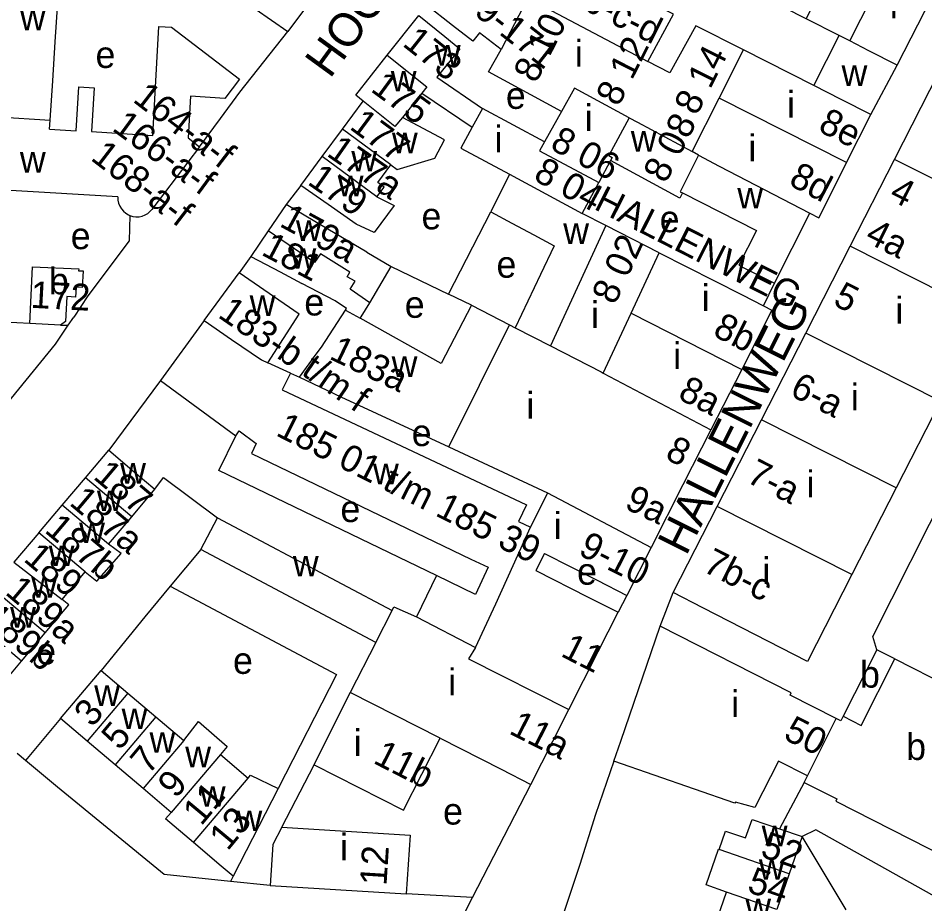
# Model space of a CAD drawing. Extents: x 159700 to 161346, y 381730 to 382922.
# Drawn here: x 160560.5 to 160696.5, y 382225.6 to 382358.4 of the extents above; entities that cross this region are included whole.
import ezdxf

# ---------------------------------------------------------------- set-up
doc = ezdxf.new("R2010")
doc.units = 0
for name, color, linetype in [('BLT_Basislijn', 7, 'Continuous'), ('BLT_Bebouwing', 7, 'Continuous'), ('BLT_Centroide', 7, 'Continuous'), ('BLT_Huisnummer', 7, 'Continuous'), ('BLT_Huisnummer_ tussenligend', 7, 'Continuous'), ('BLT_Huisnummer_reeks', 7, 'Continuous'), ('BLT_Onderverdeling_panden', 7, 'Continuous'), ('BLT_Straatnaam', 7, 'Continuous'), ('BLT_Straatnaam_verkleind', 7, 'Continuous'), ('BLT_Vlakafsluiter', 7, 'Continuous')]:
    doc.layers.add(name, color=color, linetype=linetype)

msp = doc.modelspace()

# ---------------------------------------------------------------- linework, layer by layer
at = {"layer": 'BLT_Basislijn'}
for p, q in [((160602.88, 382333.31), (160600.68, 382330.45)), ((160625.01, 382317.01), (160631.39, 382329.36)), ((160577.24, 382328.83), (160577.17, 382325)), ((160595.37, 382322.67), (160593.62, 382320.22)), ((160616.44, 382321.17), (160625.01, 382317.01)), ((160672.24, 382315.28), (160673.9, 382318.64)), ((160628.47, 382315.34), (160625.01, 382317.01)), ((160568.01, 382312.35), (160568.83, 382313.59)), ((160562.25, 382312.62), (160558.35, 382312.81)), ((160566.13, 382309.54), (160568.01, 382312.35)), ((160566.87, 382312.39), (160568.01, 382312.35)), ((160581.84, 382304.09), (160574.08, 382293.61)), ((160581.01, 382287.79), (160582.32, 382289.51)), ((160582.32, 382289.51), (160590.42, 382283.49)), ((160587.9, 382278.74), (160583.32, 382273.22)), ((160583.32, 382273.22), (160579.51, 382268.63)), ((160656.77, 382267.22), (160658.71, 382272.27)), ((160651.77, 382271.85), (160650.45, 382269.33)), ((160579.51, 382268.63), (160572.95, 382260.6)), ((160566.85, 382253.39), (160561.62, 382247.12)), ((160561.62, 382247.12), (160560.37, 382248.17)), ((160600.02, 382237.13), (160604.89, 382246.45)), ((160678.36, 382243.83), (160674.67, 382236.86)), ((160628.63, 382226.58), (160637.37, 382243.52)), ((160592.76, 382229.77), (160592.36, 382228.99)), ((160598.29, 382228.37), (160592.36, 382228.99)), ((160628.63, 382226.58), (160618.7, 382227.1)), ((160626.18, 382221.83), (160628.63, 382226.58))]:
    msp.add_line(p, q, dxfattribs=at)
for points in [[(160587.71, 382339.1), (160590.84, 382343.35), (160593.72, 382347.3), (160600.95, 382356.39)], [(160577.17, 382325), (160570.97, 382316.74), (160568.83, 382313.59)], [(160551.28, 382295.76), (160554.13, 382295.84), (160556.15, 382297.36), (160566.13, 382309.54)], [(160623.21, 382274.84), (160590.61, 382290.56), (160593.13, 382295.79)], [(160689.26, 382263.71), (160688.64, 382265.69), (160700, 382288.17)], [(160583.32, 382273.22), (160608.24, 382260), (160599.51, 382242.93)], [(160592.36, 382228.99), (160582.41, 382230.02), (160566.4, 382243.11), (160561.62, 382247.12)], [(160649.82, 382247), (160647.05, 382239.03), (160644.72, 382231.5), (160627.46, 382179.87)], [(160700, 382225.56), (160680.12, 382236.72), (160678.04, 382235.69)]]:
    msp.add_lwpolyline(points, dxfattribs=at)
at = {"layer": 'BLT_Bebouwing'}
for p, q in [((160587.06, 382366.06), (160600.95, 382356.39)), ((160692.32, 382351.32), (160700, 382366.37)), ((160566.06, 382354.85), (160566.43, 382360.72)), ((160615.85, 382352.82), (160620.58, 382358.77)), ((160683.62, 382355.77), (160678.68, 382358.29)), ((160601.72, 382357.51), (160601.72, 382357.51)), ((160669.27, 382353.63), (160662.13, 382357.26)), ((160679.8, 382348.29), (160683.62, 382355.77)), ((160565.69, 382348.98), (160566.06, 382354.85)), ((160679.8, 382348.29), (160669.27, 382353.63)), ((160688.36, 382343.94), (160692.32, 382351.32)), ((160691.91, 382337.21), (160698.57, 382350.22)), ((160565.32, 382343.11), (160565.69, 382348.98)), ((160621.03, 382347.16), (160618.12, 382343.5)), ((160621.03, 382347.16), (160628.59, 382342.05)), ((160609.15, 382341.77), (160612.25, 382345.95)), ((160639.45, 382339.85), (160630.12, 382344.84)), ((160641.98, 382344.42), (160639.45, 382339.85)), ((160565.23, 382341.77), (160565.32, 382343.11)), ((160624.45, 382340.17), (160618.12, 382343.5)), ((160684.72, 382336.74), (160688.36, 382343.94)), ((160606.11, 382337.66), (160609.15, 382341.77)), ((160626.89, 382338.88), (160634.17, 382335)), ((160602.88, 382333.31), (160606.11, 382337.66)), ((160649.32, 382337.05), (160647.55, 382333.75)), ((160684.45, 382336.21), (160684.72, 382336.74)), ((160685.26, 382324.2), (160691.91, 382337.21)), ((160600.68, 382330.45), (160597.97, 382326.49)), ((160648.63, 382327.29), (160645.06, 382329.1)), ((160673.9, 382318.64), (160679.21, 382329.15)), ((160656.62, 382323.22), (160648.63, 382327.29)), ((160597.97, 382326.49), (160595.37, 382322.67)), ((160678.61, 382311.19), (160685.26, 382324.2)), ((160612.78, 382323.32), (160616.44, 382321.17)), ((160588.39, 382313.08), (160593.62, 382320.22)), ((160613.22, 382315.71), (160616.44, 382321.17)), ((160608.02, 382315.99), (160603.03, 382318.62)), ((160605.99, 382309.09), (160609.58, 382314.64)), ((160588.39, 382313.08), (160581.84, 382304.09)), ((160671.96, 382298.18), (160678.61, 382311.19)), ((160601.35, 382305.19), (160597.94, 382306.73)), ((160601.35, 382305.19), (160602.7, 382304.58)), ((160669, 382305.74), (160664.39, 382296.68)), ((160602.7, 382304.58), (160608.89, 382301.62)), ((160608.89, 382301.62), (160625.06, 382294.14)), ((160698.81, 382300.99), (160692.16, 382287.98)), ((160665.31, 382285.17), (160671.96, 382298.18)), ((160664.39, 382296.68), (160660.19, 382288.41)), ((160570.59, 382289.49), (160574.08, 382293.61)), ((160567.1, 382285.37), (160570.59, 382289.49)), ((160577.53, 382283.65), (160581.01, 382287.79)), ((160639.89, 382287.22), (160637.33, 382282.08)), ((160660.19, 382288.41), (160655.43, 382279.05)), ((160692.16, 382287.98), (160685.51, 382274.97)), ((160563.6, 382281.25), (160567.1, 382285.37)), ((160658.71, 382272.27), (160665.31, 382285.17)), ((160574.05, 382279.52), (160577.53, 382283.65)), ((160587.9, 382278.74), (160590.42, 382283.49)), ((160590.42, 382283.49), (160609.04, 382273.59)), ((160655.43, 382279.05), (160651.77, 382271.85)), ((160614.12, 382264.8), (160587.9, 382278.74)), ((160567.1, 382271.25), (160570.57, 382275.39)), ((160609.04, 382273.59), (160616.57, 382269.59)), ((160647.46, 382263.43), (160650.45, 382269.33)), ((160560.99, 382262.01), (160564.54, 382266.22)), ((160614.12, 382264.8), (160610.3, 382257.29)), ((160643.06, 382254.74), (160647.46, 382263.43)), ((160691.96, 382262.33), (160689.26, 382263.71)), ((160557.45, 382257.8), (160560.99, 382262.01)), ((160566.85, 382253.39), (160572.95, 382260.6)), ((160572.95, 382260.6), (160576.96, 382257.2)), ((160604.89, 382246.45), (160610.3, 382257.29)), ((160576.96, 382257.2), (160581.16, 382253.64)), ((160570.86, 382249.99), (160566.85, 382253.39)), ((160581.16, 382253.64), (160585.35, 382250.09)), ((160575.06, 382246.44), (160570.86, 382249.99)), ((160590.83, 382248.01), (160595, 382244.48)), ((160579.25, 382242.89), (160575.06, 382246.44)), ((160678.36, 382243.83), (160678.84, 382244.79)), ((160583.45, 382239.33), (160579.25, 382242.89)), ((160599.51, 382242.93), (160592.76, 382229.77)), ((160676.11, 382230.13), (160674.25, 382224.77)), ((160664.82, 382221.92), (160666.71, 382227.38))]:
    msp.add_line(p, q, dxfattribs=at)
for points in [[(160613.78, 382373.63), (160600.95, 382356.39)], [(160678.68, 382358.29), (160672.05, 382361.67)], [(160632.92, 382353.7), (160629.66, 382356.21), (160628.67, 382354.93), (160625.64, 382357.29), (160621.7, 382360.37)], [(160654.94, 382351.91), (160658.76, 382358.99), (160657.27, 382359.74)], [(160620.58, 382358.77), (160624.46, 382355.62), (160626.74, 382353.78), (160623.3, 382349.52), (160630.12, 382344.84)], [(160565.23, 382341.77), (160569.19, 382341.52), (160569.6, 382348.08), (160571.9, 382347.94), (160571.49, 382341.38), (160580.68, 382340.81), (160581.58, 382357.12), (160583.51, 382357.05), (160593.69, 382349.22), (160591.48, 382346.35), (160586.34, 382346.68), (160585.98, 382340.45), (160587.71, 382339.1)], [(160662.13, 382357.26), (160658.21, 382350.18), (160654.94, 382351.91)], [(160612.25, 382345.95), (160611.12, 382346.87), (160615.85, 382352.82)], [(160641.98, 382344.42), (160631.05, 382350.32), (160632.92, 382353.7)], [(160587.71, 382339.1), (160582.47, 382332.22), (160580.56, 382329.71)], [(160616.4, 382336.4), (160617.33, 382335.71), (160622.99, 382337.41), (160624.45, 382340.17)], [(160614.29, 382331.59), (160615.37, 382333.04), (160614.42, 382333.73), (160616.4, 382336.4)], [(160660.1, 382332.18), (160659.72, 382331.43), (160649.32, 382337.05)], [(160679.21, 382329.15), (160680.55, 382328.48), (160684.45, 382336.21)], [(160634.17, 382335), (160631.39, 382329.36)], [(160645.06, 382329.1), (160647.55, 382333.75)], [(160575.46, 382331.59), (160559.35, 382332.54)], [(160614.29, 382331.59), (160616.87, 382330.29), (160613.89, 382326.28), (160611.19, 382327.53), (160606.99, 382330.45), (160602.88, 382333.31)], [(160660.1, 382332.18), (160671.21, 382326.57), (160668.57, 382321.34), (160669.44, 382320.9), (160673.9, 382318.64)], [(160575.46, 382331.59), (160575.47, 382331.11), (160575.57, 382330.65), (160575.74, 382330.21), (160575.98, 382329.8), (160576.28, 382329.44), (160576.65, 382329.14), (160577.06, 382328.9), (160577.24, 382328.83)], [(160577.24, 382328.83), (160577.7, 382328.68), (160578.17, 382328.61), (160578.64, 382328.63), (160579.1, 382328.72), (160579.55, 382328.89), (160579.96, 382329.13), (160580.32, 382329.44), (160580.56, 382329.71)], [(160612.78, 382323.32), (160604.98, 382327.91), (160600.68, 382330.45)], [(160631.39, 382329.36), (160634.55, 382327.66), (160637.84, 382325.89), (160640.88, 382324.26), (160638.82, 382319.94), (160635.03, 382311.97)], [(160595.37, 382322.67), (160599.79, 382320.34), (160603.03, 382318.62)], [(160656.62, 382323.22), (160669.06, 382316.9), (160672.24, 382315.28)], [(160562.25, 382312.62), (160562.65, 382321.12), (160569.58, 382320.8), (160569.56, 382320.52), (160570.23, 382320.49), (160570.11, 382318.02), (160569.19, 382318.06), (160569.12, 382316.58), (160567.79, 382316.64), (160567.62, 382312.93)], [(160597.94, 382306.73), (160602.65, 382314), (160593.62, 382320.22)], [(160609.58, 382314.64), (160609.73, 382314.88), (160608.02, 382315.99)], [(160611.8, 382313.4), (160611.93, 382313.6), (160613.22, 382315.71)], [(160628.47, 382315.34), (160623.91, 382306.62), (160611.8, 382313.4)], [(160628.47, 382315.34), (160634.17, 382312.41)], [(160672.24, 382315.28), (160673.52, 382314.63), (160669, 382305.74)], [(160566.87, 382312.39), (160562.25, 382312.62)], [(160567.62, 382312.93), (160566.87, 382312.39)], [(160634.17, 382312.41), (160635.03, 382311.97)], [(160602.7, 382304.58), (160605.19, 382308.04), (160605.99, 382309.09)], [(160601.35, 382305.19), (160600.11, 382302.65), (160636.74, 382285.45), (160635.53, 382282.94), (160637.33, 382282.08)], [(160581.84, 382304.09), (160593.13, 382295.79)], [(160593.13, 382295.79), (160593.66, 382296.51), (160596.2, 382294.64), (160595.47, 382293.13), (160628.37, 382277.28), (160630.99, 382276.1), (160629.08, 382272.01), (160623.21, 382274.84)], [(160625.06, 382294.14), (160639.89, 382287.22)], [(160574.08, 382293.61), (160577.91, 382290.39), (160581.01, 382287.79)], [(160563.6, 382281.25), (160559.86, 382276.84)], [(160570.57, 382275.39), (160572.32, 382274.01), (160575.94, 382278.12), (160574.05, 382279.52)], [(160639.43, 382278.12), (160638.11, 382275.6), (160638.11, 382275.6), (160645.99, 382271.59), (160650.45, 382269.33)], [(160639.43, 382278.12), (160647.31, 382274.12), (160651.77, 382271.85)], [(160685.51, 382274.97), (160678.86, 382261.97), (160663.16, 382269.99), (160658.71, 382272.27)], [(160623.21, 382274.84), (160620.21, 382268.62)], [(160564.54, 382266.22), (160568.08, 382270.43), (160567.1, 382271.25)], [(160616.57, 382269.59), (160616.85, 382270.15), (160620.21, 382268.62)], [(160649.82, 382247), (160650.85, 382250), (160656.77, 382267.22)], [(160683.18, 382253.4), (160676.27, 382256.91), (160676.43, 382257.23), (160656.77, 382267.22)], [(160689.26, 382263.71), (160684.2, 382253.74)], [(160691.96, 382262.33), (160700, 382258.27)], [(160637.37, 382243.52), (160640.67, 382250), (160643.06, 382254.74)], [(160684.2, 382253.74), (160683.87, 382253.06), (160683.18, 382253.4)], [(160585.35, 382250.09), (160587.53, 382252.97), (160591.87, 382249.21), (160590.83, 382248.01)], [(160604.89, 382246.45), (160618.28, 382239.67), (160623.77, 382250.44)], [(160623.77, 382250.44), (160632.92, 382245.79), (160637.37, 382243.52)], [(160678.84, 382244.79), (160674.5, 382246.99), (160670.97, 382240.04), (160668.07, 382240.88), (160667.95, 382240.73), (160649.82, 382247)], [(160595, 382244.48), (160595.35, 382244.9), (160599.51, 382242.93)], [(160678.36, 382243.83), (160683.26, 382241.34), (160683.09, 382240.99), (160699.8, 382232.5), (160700, 382232.89)], [(160586.79, 382234.79), (160582.61, 382238.34), (160583.45, 382239.33)], [(160665.61, 382233.78), (160666.56, 382236.53), (160669.58, 382235.49), (160670.55, 382238.28), (160674.67, 382236.86)], [(160600.02, 382237.13), (160598.68, 382234.49), (160598.29, 382228.37)], [(160600.02, 382237.13), (160619.26, 382235.93), (160618.7, 382227.1)], [(160674.67, 382236.86), (160678.04, 382235.69), (160676.11, 382230.13)], [(160592.76, 382229.77), (160590.97, 382231.25), (160586.79, 382234.79)], [(160666.71, 382227.38), (160663.69, 382228.47), (160665.54, 382233.8), (160665.61, 382233.78)], [(160598.29, 382228.37), (160618.7, 382227.1)]]:
    msp.add_lwpolyline(points, dxfattribs=at)
at = {"layer": 'BLT_Onderverdeling_panden'}
for p, q in [((160678.68, 382358.29), (160687.81, 382376.33)), ((160685.19, 382354.97), (160694.34, 382373.03)), ((160636.91, 382361.45), (160632.92, 382353.7)), ((160636.91, 382361.45), (160654.94, 382351.91)), ((160685.19, 382354.97), (160683.62, 382355.77)), ((160665.61, 382346.39), (160669.27, 382353.63)), ((160643.92, 382347.92), (160641.98, 382344.42)), ((160652.13, 382343.47), (160643.92, 382347.92)), ((160661.57, 382338.39), (160665.61, 382346.39)), ((160684.72, 382336.74), (160665.61, 382346.39)), ((160630.12, 382344.84), (160628.59, 382342.05)), ((160556.79, 382343.65), (160565.32, 382343.11)), ((160652.13, 382343.47), (160653.39, 382342.8)), ((160616.4, 382336.4), (160609.15, 382341.77)), ((160628.59, 382342.05), (160626.89, 382338.88)), ((160653.39, 382342.8), (160661.57, 382338.39)), ((160614.29, 382331.59), (160606.11, 382337.66)), ((160662.54, 382337.86), (160661.57, 382338.39)), ((160662.54, 382337.86), (160665.62, 382336.21)), ((160665.62, 382336.21), (160679.21, 382329.15)), ((160700, 382333.12), (160691.91, 382337.21)), ((160634.17, 382335), (160645.06, 382329.1)), ((160648.63, 382327.29), (160640.31, 382309.26)), ((160700, 382316.76), (160685.26, 382324.2)), ((160652.41, 382314.17), (160656.62, 382323.22)), ((160648.24, 382305.19), (160652.41, 382314.17)), ((160652.41, 382314.17), (160669, 382305.74)), ((160698.81, 382300.99), (160678.61, 382311.19)), ((160647.93, 382305.35), (160648.24, 382305.19)), ((160648.24, 382305.19), (160664.39, 382296.68)), ((160625.06, 382294.14), (160629.67, 382303.39)), ((160692.16, 382287.98), (160671.96, 382298.18)), ((160577.53, 382283.65), (160570.59, 382289.49)), ((160639.89, 382287.22), (160655.43, 382279.05)), ((160574.05, 382279.52), (160567.1, 382285.37)), ((160685.51, 382274.97), (160665.31, 382285.17)), ((160632.13, 382270.58), (160637.33, 382282.08)), ((160570.57, 382275.39), (160563.6, 382281.25)), ((160559.86, 382276.84), (160567.1, 382271.25)), ((160564.54, 382266.22), (160557.6, 382272.05)), ((160629.09, 382264.07), (160632.13, 382270.58)), ((160620.21, 382268.62), (160629.09, 382264.07)), ((160560.99, 382262.01), (160554.06, 382267.84)), ((160623.77, 382250.44), (160610.3, 382257.29)), ((160576.96, 382257.2), (160570.86, 382249.99)), ((160581.16, 382253.64), (160575.06, 382246.44)), ((160678.84, 382244.79), (160683.18, 382253.4)), ((160585.35, 382250.09), (160579.25, 382242.89)), ((160590.83, 382248.01), (160583.45, 382239.33)), ((160586.79, 382234.79), (160595, 382244.48)), ((160676.11, 382230.13), (160665.61, 382233.78)), ((160674.25, 382224.77), (160666.71, 382227.38))]:
    msp.add_line(p, q, dxfattribs=at)
for points in [[(160692.32, 382351.32), (160688.07, 382353.49), (160685.19, 382354.97)], [(160615.85, 382352.82), (160621.78, 382348.11), (160621.03, 382347.16)], [(160688.36, 382343.94), (160683.9, 382346.21), (160679.8, 382348.29)], [(160618.12, 382343.5), (160616.99, 382342.15), (160612.25, 382345.95)], [(160652.13, 382343.47), (160649.05, 382337.78), (160649.56, 382337.51), (160649.32, 382337.05)], [(160639.45, 382339.85), (160638.7, 382338.49), (160647.55, 382333.75)], [(160662.54, 382337.86), (160659.76, 382332.35), (160660.1, 382332.18)], [(160613.22, 382315.71), (160610.28, 382317.74), (160611.05, 382318.95), (160609.84, 382319.61), (160610.25, 382320.31), (160605.86, 382323.07), (160604.93, 382321.77), (160597.97, 382326.49)], [(160609.58, 382314.64), (160611.8, 382313.4)], [(160588.39, 382313.08), (160592.51, 382310.24), (160597, 382307.15), (160597.94, 382306.73)], [(160629.67, 382303.39), (160634.17, 382312.41)], [(160635.03, 382311.97), (160640.31, 382309.26)], [(160640.31, 382309.26), (160647.93, 382305.35)], [(160614.12, 382264.8), (160616.57, 382269.59)], [(160629.09, 382264.07), (160628.05, 382262.35), (160643.06, 382254.74)], [(160684.2, 382253.74), (160686.9, 382252.36), (160691.96, 382262.33)]]:
    msp.add_lwpolyline(points, dxfattribs=at)
at = {"layer": 'BLT_Vlakafsluiter'}
msp.add_line((160684.64, 382224.72), (160678.04, 382235.69), dxfattribs=at)

# ---------------------------------------------------------------- texts
at = {"layer": 'BLT_Centroide'}
for s, p in [('i', (160691.22, 382358.35)), ('w', (160560.77, 382356.59)), ('i', (160643.99, 382351.1)), ('e', (160572.11, 382350.92)), ('w', (160622.98, 382351.28)), ('w', (160683.97, 382348.24)), ('w', (160616.38, 382347.41)), ('e', (160633.64, 382344.79)), ('i', (160675.8, 382343.45)), ('i', (160645.46, 382341.46)), ('i', (160631.93, 382338.27)), ('w', (160616.55, 382338.15)), ('w', (160652.37, 382338.39)), ('i', (160669.99, 382336.93)), ('w', (160560.77, 382335.23)), ('w', (160610.46, 382335.41)), ('w', (160608.42, 382331.69)), ('w', (160668.34, 382329.86)), ('e', (160620.99, 382326.73)), ('e', (160656.7, 382326.3)), ('w', (160602.16, 382324.99)), ('e', (160568.39, 382323.76)), ('w', (160642.24, 382324.55)), ('w', (160601.34, 382320.83)), ('e', (160632.23, 382319.48)), ('b', (160565.12, 382316.98)), ('i', (160663, 382314.47)), ('w', (160595.22, 382313.75)), ('e', (160603.41, 382313.82)), ('e', (160618.48, 382313.47)), ('i', (160646.41, 382311.92)), ('i', (160692.04, 382312.59)), ('i', (160658.72, 382305.78)), ('w', (160616.51, 382304.62)), ('i', (160685.38, 382299.59)), ('i', (160636.72, 382298.34)), ('e', (160619.52, 382294.24)), ('w', (160575.8, 382288.62)), ('w', (160613.71, 382288.51)), ('i', (160678.73, 382286.56)), ('w', (160572.32, 382284.5)), ('e', (160608.83, 382282.85)), ('i', (160640.81, 382280.31)), ('w', (160569.65, 382279.69)), ('w', (160565.08, 382276.25)), ('w', (160601.7, 382274.7)), ('i', (160672.09, 382273.56)), ('e', (160644.31, 382273.46)), ('w', (160562.48, 382271.53)), ('w', (160559.3, 382267.03)), ('e', (160563.22, 382261.49)), ('e', (160592.72, 382260.09)), ('b', (160686.74, 382258.03)), ('i', (160624.98, 382256.88)), ('w', (160571.91, 382255.3)), ('i', (160667.41, 382253.62)), ('w', (160576.02, 382251.81)), ('i', (160610.83, 382247.76)), ('w', (160580.2, 382248.27)), ('b', (160693.66, 382247.19)), ('w', (160585.56, 382246.09)), ('w', (160587.75, 382240.17)), ('e', (160624.22, 382237.5)), ('w', (160593.25, 382236.52)), ('w', (160672, 382234.25)), ('i', (160608.77, 382232.12)), ('w', (160671.57, 382229.22)), ('w', (160669.54, 382223.34))]:
    msp.add_text(s, height=4, dxfattribs=at).set_placement(p)
at = {"layer": 'BLT_Huisnummer'}
for s, rotation, p in [('173', 321.529, (160617.98, 382354.35)), ('175', 323.7669, (160613.21, 382347.52)), ('8e', 333.204, (160680.27, 382341.54)), ('177', 323.4463, (160610.03, 382341.89)), ('8 08', 63.1977, (160657.62, 382333.49)), ('8 06', 331.8037, (160640.08, 382338.87)), ('177a', 325.1469, (160606.6, 382337.86)), ('8 04', 331.55, (160637.58, 382334.23)), ('8d', 332.1368, (160675.87, 382333.48)), ('179', 325.1469, (160603.73, 382333.59)), ('179a', 331.469, (160599.53, 382327.28)), ('181', 332.1548, (160596.8, 382322.99)), ('8 02', 65.2336, (160649.98, 382315.27)), ('172', 357.0523, (160562.3, 382314.98)), ('5', 333.2131, (160682.52, 382315.48)), ('8b', 333.2108, (160664.49, 382310.87)), ('183a', 334.393, (160606.98, 382307.39)), ('8a', 332.8363, (160659.25, 382301.42)), ('187', 319.925, (160571.61, 382289.46)), ('187a', 319.9224, (160568.02, 382285.54)), ('187b', 319.9287, (160564.31, 382281.43)), ('189', 319.9263, (160561.16, 382277.11)), ('189a', 319.9271, (160558.4, 382272.13)), ('189b', 319.9271, (160555.11, 382267.95)), ('3', 50.231, (160571.63, 382251.95)), ('11a', 333.0753, (160633.94, 382251.22)), ('50', 333.0823, (160675.08, 382250.42)), ('7', 50.231, (160580.07, 382244.86)), ('11b', 333.052, (160613.57, 382246.8)), ('13', 50.231, (160591.91, 382233.43)), ('52', 340.8944, (160671.63, 382232.77)), ('12', 86.417, (160615.73, 382228.29))]:
    msp.add_text(s, height=4, rotation=rotation, dxfattribs=at).set_placement(p)
at = {"layer": 'BLT_Huisnummer_ tussenligend'}
for s, rotation, p in [('5', 50.231, (160575.73, 382248.48)), ('9', 50.231, (160584.17, 382241.27)), ('11', 50.231, (160587.95, 382237.18)), ('54', 340.8944, (160669.63, 382227.47))]:
    msp.add_text(s, height=4, rotation=rotation, dxfattribs=at).set_placement(p)
at = {"layer": 'BLT_Huisnummer_reeks'}
for s, rotation, p in [('167-a-b-c-d', 333.1989, (160631.03, 382366.87)), ('169-171', 322.0255, (160624.02, 382362.67)), ('8 10', 63.1977, (160638.15, 382348.49)), ('8 12', 63.1977, (160650.52, 382344.99)), ('8 14', 63.1977, (160662.25, 382343.64)), ('164-a-f', 322.4506, (160577.54, 382345.97)), ('166-a-f', 323.7894, (160574.43, 382341.65)), ('168-a-f', 322.4506, (160571.22, 382337.23)), ('4', 333.2143, (160690.93, 382331.27)), ('4a', 333.213, (160687.31, 382324.96)), ('183-b t/m f', 325.436, (160590.3, 382313.65)), ('6-a', 333.2119, (160676.04, 382301.9)), ('185 01 t/m 185 39', 333.3225, (160598.98, 382295.91)), ('8', 332.8363, (160657.33, 382292.43)), ('7-a', 333.2119, (160669.51, 382288.94)), ('9a', 334.7065, (160651.25, 382284.97)), ('9-10', 333.0572, (160644.32, 382278.05)), ('7b-c', 333.2119, (160662.98, 382275.55)), ('11', 333.1244, (160641.7, 382262.82))]:
    msp.add_text(s, height=4, rotation=rotation, dxfattribs=at).set_placement(p)
at = {"layer": 'BLT_Straatnaam'}
for s, rotation, p in [('HOOGSTRAAT', 53.9884, (160607.26, 382349.21)), ('HALLENWEG', 63.4246, (160660.68, 382277.66))]:
    msp.add_text(s, height=5, rotation=rotation, dxfattribs=at).set_placement(p)
at = {"layer": 'BLT_Straatnaam_verkleind'}
msp.add_text('HALLENWEG', height=4, rotation=333.0512, dxfattribs=at).set_placement((160646.68, 382329.85))

doc.saveas('drawing.dxf')
